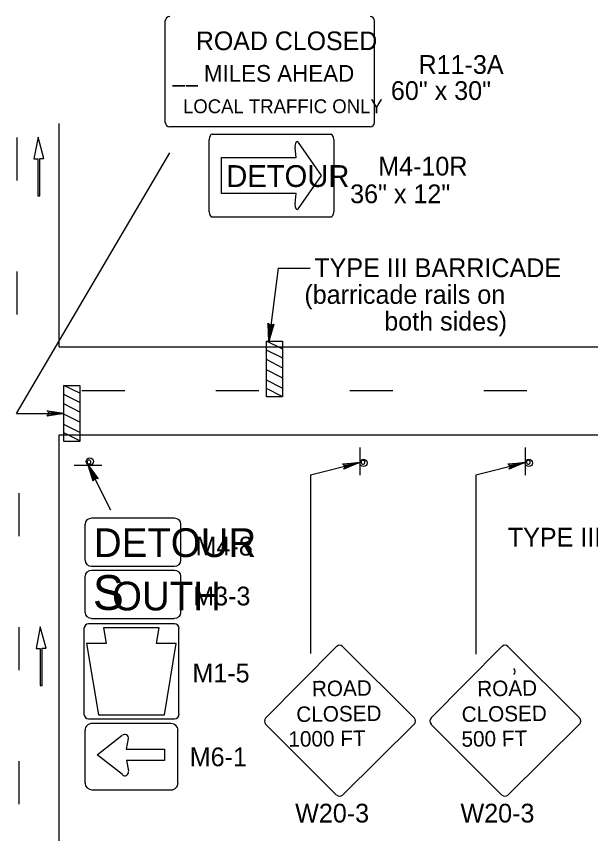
# Model space of a CAD drawing. Extents: x -14145 to -13662, y 30244 to 30661.
# Drawn here: x -13918.48 to -13912.06, y 30274.45 to 30283.6 of the extents above; entities that cross this region are included whole.
import ezdxf

# ---------------------------------------------------------------- set-up
doc = ezdxf.new("R2010")
doc.units = 0
doc.layers.add('1', color=7, linetype='Continuous')
doc.layers.add('2', color=7, linetype='Continuous')

msp = doc.modelspace()

# ---------------------------------------------------------------- linework, layer by layer
at = {"layer": '1'}
for p, q in [((-13916.8152, 30282.4173), (-13916.8152, 30283.5533)), ((-13914.4732, 30282.4173), (-13914.4732, 30283.5533)), ((-13918.0047, 30279.9031), (-13918.0047, 30282.4031)), ((-13914.5242, 30282.3663), (-13916.7642, 30282.3663)), ((-13916.292, 30282.285), (-13914.964, 30282.285)), ((-13918.475, 30282.247), (-13918.475, 30281.767)), ((-13918.239, 30282.252), (-13918.2851, 30282.0081)), ((-13918.1729, 30282.0106), (-13918.239, 30282.252)), ((-13916.324, 30281.417), (-13916.324, 30282.224)), ((-13915.327, 30282.192), (-13915.071, 30281.822)), ((-13914.931, 30282.224), (-13914.931, 30281.417)), ((-13918.4806, 30279.158), (-13916.766, 30282.0764)), ((-13915.35, 30282.023), (-13915.364, 30282.133)), ((-13918.2851, 30282.0081), (-13918.24, 30282.0081)), ((-13918.24, 30282.0081), (-13918.24, 30281.5941)), ((-13918.218, 30281.5941), (-13918.218, 30282.0106)), ((-13918.218, 30282.0106), (-13918.1729, 30282.0106)), ((-13916.185, 30281.619), (-13916.185, 30282.023)), ((-13916.185, 30282.023), (-13915.35, 30282.023)), ((-13915.071, 30281.822), (-13915.327, 30281.451)), ((-13915.35, 30281.619), (-13916.185, 30281.619)), ((-13915.364, 30281.508), (-13915.35, 30281.619)), ((-13918.24, 30281.5941), (-13918.218, 30281.5941)), ((-13914.964, 30281.357), (-13916.292, 30281.357)), ((-13918.475, 30280.747), (-13918.475, 30280.267)), ((-13915.552, 30280.784), (-13915.655, 30279.968)), ((-13915.551, 30280.7834), (-13915.1942, 30280.7834)), ((-13915.506, 30279.88), (-13915.684, 30279.968)), ((-13918.0047, 30279.9031), (-13908.4309, 30279.9031)), ((-13915.506, 30279.779), (-13915.684, 30279.868)), ((-13915.506, 30279.67), (-13915.676, 30279.759)), ((-13915.506, 30279.557), (-13915.684, 30279.646)), ((-13915.506, 30279.44), (-13915.684, 30279.529)), ((-13917.773, 30279.383), (-13917.951, 30279.471)), ((-13915.506, 30279.347), (-13915.684, 30279.436)), ((-13917.773, 30279.282), (-13917.951, 30279.371)), ((-13917.27, 30279.412), (-13917.75, 30279.412)), ((-13915.77, 30279.412), (-13916.25, 30279.412)), ((-13914.27, 30279.412), (-13914.75, 30279.412)), ((-13912.77, 30279.412), (-13913.25, 30279.412)), ((-13917.773, 30279.173), (-13917.943, 30279.262)), ((-13918.482, 30279.158), (-13917.951, 30279.158)), ((-13917.773, 30279.06), (-13917.951, 30279.149)), ((-13917.773, 30278.943), (-13917.951, 30279.032)), ((-13918.0047, 30270.9573), (-13918.0047, 30278.9191)), ((-13918.0047, 30278.9191), (-13908.4083, 30278.9191)), ((-13917.773, 30278.85), (-13917.951, 30278.939)), ((-13914.638, 30278.777), (-13914.638, 30278.465)), ((-13914.638, 30278.777), (-13914.638, 30278.465)), ((-13914.638, 30278.777), (-13914.638, 30278.465)), ((-13914.638, 30278.777), (-13914.638, 30278.465)), ((-13914.638, 30278.777), (-13914.638, 30278.465)), ((-13914.638, 30278.777), (-13914.638, 30278.465)), ((-13912.788, 30278.777), (-13912.788, 30278.465)), ((-13912.788, 30278.777), (-13912.788, 30278.465)), ((-13912.788, 30278.777), (-13912.788, 30278.465)), ((-13912.788, 30278.777), (-13912.788, 30278.465)), ((-13912.788, 30278.777), (-13912.788, 30278.465)), ((-13912.788, 30278.777), (-13912.788, 30278.465)), ((-13915.191, 30278.47), (-13914.644, 30278.61)), ((-13915.191, 30278.47), (-13914.644, 30278.61)), ((-13913.341, 30278.47), (-13912.794, 30278.61)), ((-13913.341, 30278.47), (-13912.794, 30278.61)), ((-13913.341, 30278.47), (-13912.794, 30278.61)), ((-13917.836, 30278.579), (-13917.524, 30278.579)), ((-13917.836, 30278.579), (-13917.524, 30278.579)), ((-13917.836, 30278.579), (-13917.524, 30278.579)), ((-13917.836, 30278.579), (-13917.524, 30278.579)), ((-13917.836, 30278.579), (-13917.524, 30278.579)), ((-13917.836, 30278.579), (-13917.524, 30278.579)), ((-13917.425, 30278.073), (-13917.68, 30278.579)), ((-13915.1901, 30278.4701), (-13915.1901, 30276.4692)), ((-13913.34, 30278.4701), (-13913.34, 30276.4603)), ((-13913.34, 30278.4701), (-13913.34, 30277.8006)), ((-13913.34, 30278.4701), (-13913.34, 30277.8006)), ((-13918.452, 30277.784), (-13918.452, 30278.264)), ((-13916.716, 30277.984), (-13917.642, 30277.984)), ((-13917.716, 30277.918), (-13917.716, 30277.513)), ((-13916.642, 30277.513), (-13916.642, 30277.918)), ((-13917.642, 30277.447), (-13916.716, 30277.447)), ((-13917.716, 30277.334), (-13917.716, 30276.928)), ((-13916.716, 30277.4), (-13917.643, 30277.4)), ((-13916.643, 30276.928), (-13916.643, 30277.334)), ((-13917.643, 30276.863), (-13916.716, 30276.863)), ((-13918.452, 30276.284), (-13918.452, 30276.764)), ((-13918.216, 30276.769), (-13918.2621, 30276.5251)), ((-13918.1499, 30276.5276), (-13918.216, 30276.769)), ((-13916.716, 30276.801), (-13917.674, 30276.801)), ((-13917.728, 30276.748), (-13917.728, 30275.79)), ((-13917.195, 30276.758), (-13917.506, 30276.758)), ((-13917.506, 30276.758), (-13917.476, 30276.58)), ((-13916.885, 30276.758), (-13917.195, 30276.758)), ((-13916.914, 30276.58), (-13916.885, 30276.758)), ((-13916.663, 30275.79), (-13916.663, 30276.748)), ((-13917.476, 30276.58), (-13917.698, 30276.58)), ((-13917.698, 30276.58), (-13917.564, 30275.782)), ((-13916.693, 30276.58), (-13916.914, 30276.58)), ((-13916.826, 30275.782), (-13916.693, 30276.58)), ((-13918.2621, 30276.5251), (-13918.217, 30276.5251)), ((-13918.217, 30276.5251), (-13918.217, 30276.1111)), ((-13918.195, 30276.1111), (-13918.195, 30276.5276)), ((-13918.195, 30276.5276), (-13918.1499, 30276.5276)), ((-13914.898, 30276.549), (-13915.693, 30275.746)), ((-13914.898, 30276.549), (-13915.693, 30275.746)), ((-13914.898, 30276.549), (-13915.693, 30275.746)), ((-13914.028, 30275.746), (-13914.831, 30276.549)), ((-13914.028, 30275.746), (-13914.831, 30276.549)), ((-13914.028, 30275.746), (-13914.831, 30276.549)), ((-13913.048, 30276.549), (-13913.843, 30275.746)), ((-13913.048, 30276.549), (-13913.843, 30275.746)), ((-13913.048, 30276.549), (-13913.843, 30275.746)), ((-13912.178, 30275.746), (-13912.981, 30276.549)), ((-13912.178, 30275.746), (-13912.981, 30276.549)), ((-13912.178, 30275.746), (-13912.981, 30276.549)), ((-13918.217, 30276.1111), (-13918.195, 30276.1111)), ((-13917.564, 30275.782), (-13917.187, 30275.782)), ((-13917.203, 30275.782), (-13916.826, 30275.782)), ((-13917.674, 30275.737), (-13916.716, 30275.737)), ((-13916.754, 30275.685), (-13917.636, 30275.685)), ((-13915.693, 30275.68), (-13914.898, 30274.885)), ((-13915.693, 30275.68), (-13914.898, 30274.885)), ((-13915.693, 30275.68), (-13914.898, 30274.885)), ((-13914.831, 30274.885), (-13914.029, 30275.68)), ((-13914.831, 30274.885), (-13914.029, 30275.68)), ((-13914.831, 30274.885), (-13914.029, 30275.68)), ((-13913.843, 30275.68), (-13913.048, 30274.885)), ((-13913.843, 30275.68), (-13913.048, 30274.885)), ((-13913.843, 30275.68), (-13913.048, 30274.885)), ((-13912.981, 30274.885), (-13912.179, 30275.68)), ((-13912.981, 30274.885), (-13912.179, 30275.68)), ((-13912.981, 30274.885), (-13912.179, 30275.68)), ((-13917.714, 30275.611), (-13917.714, 30275.017)), ((-13916.676, 30275.017), (-13916.676, 30275.611)), ((-13917.576, 30275.335), (-13917.298, 30275.554)), ((-13917.23, 30275.517), (-13917.252, 30275.4)), ((-13917.252, 30275.4), (-13916.824, 30275.4)), ((-13916.824, 30275.4), (-13916.824, 30275.271)), ((-13917.296, 30275.114), (-13917.576, 30275.335)), ((-13918.452, 30274.784), (-13918.452, 30275.264)), ((-13917.25, 30275.271), (-13917.228, 30275.154)), ((-13916.824, 30275.271), (-13917.25, 30275.271)), ((-13917.636, 30274.942), (-13916.754, 30274.942))]:
    msp.add_line(p, q, dxfattribs=at)
for points in [[(-13915.611, 30280.145), (-13915.627, 30280.138), (-13915.655, 30279.968), (-13915.611, 30280.145), (-13915.603, 30280.148), (-13915.655, 30279.968), (-13915.646, 30280.139), (-13915.655, 30280.149), (-13915.655, 30279.968), (-13915.664, 30280.159), (-13915.655, 30280.149)], [(-13915.61, 30280.155), (-13915.626, 30280.148), (-13915.654, 30279.978), (-13915.61, 30280.155), (-13915.602, 30280.158), (-13915.654, 30279.978), (-13915.645, 30280.149), (-13915.654, 30280.159), (-13915.654, 30279.978), (-13915.663, 30280.169), (-13915.654, 30280.159)], [(-13915.61, 30280.155), (-13915.626, 30280.148), (-13915.654, 30279.978), (-13915.61, 30280.155), (-13915.602, 30280.158), (-13915.654, 30279.978), (-13915.645, 30280.149), (-13915.654, 30280.159), (-13915.654, 30279.978), (-13915.663, 30280.169), (-13915.654, 30280.159)], [(-13918.131, 30279.182), (-13918.125, 30279.17), (-13917.951, 30279.158), (-13918.131, 30279.182), (-13918.137, 30279.188), (-13917.951, 30279.158), (-13918.125, 30279.152), (-13918.131, 30279.14), (-13917.951, 30279.158), (-13918.137, 30279.128), (-13918.131, 30279.14)], [(-13914.824, 30278.586), (-13914.812, 30278.574), (-13914.644, 30278.61), (-13914.824, 30278.586), (-13914.83, 30278.592), (-13914.644, 30278.61), (-13914.806, 30278.556), (-13914.812, 30278.544), (-13914.644, 30278.61), (-13914.818, 30278.532), (-13914.812, 30278.544)], [(-13914.824, 30278.586), (-13914.812, 30278.574), (-13914.644, 30278.61), (-13914.824, 30278.586), (-13914.83, 30278.592), (-13914.644, 30278.61), (-13914.806, 30278.556), (-13914.812, 30278.544), (-13914.644, 30278.61), (-13914.818, 30278.532), (-13914.812, 30278.544)], [(-13914.824, 30278.586), (-13914.812, 30278.574), (-13914.644, 30278.61), (-13914.824, 30278.586), (-13914.83, 30278.592), (-13914.644, 30278.61), (-13914.806, 30278.556), (-13914.812, 30278.544), (-13914.644, 30278.61), (-13914.818, 30278.532), (-13914.812, 30278.544)], [(-13912.974, 30278.586), (-13912.962, 30278.574), (-13912.794, 30278.61), (-13912.974, 30278.586), (-13912.98, 30278.592), (-13912.794, 30278.61), (-13912.956, 30278.556), (-13912.962, 30278.544), (-13912.794, 30278.61), (-13912.968, 30278.532), (-13912.962, 30278.544)], [(-13912.974, 30278.586), (-13912.962, 30278.574), (-13912.794, 30278.61), (-13912.974, 30278.586), (-13912.98, 30278.592), (-13912.794, 30278.61), (-13912.956, 30278.556), (-13912.962, 30278.544), (-13912.794, 30278.61), (-13912.968, 30278.532), (-13912.962, 30278.544)], [(-13912.974, 30278.586), (-13912.962, 30278.574), (-13912.794, 30278.61), (-13912.974, 30278.586), (-13912.98, 30278.592), (-13912.794, 30278.61), (-13912.956, 30278.556), (-13912.962, 30278.544), (-13912.794, 30278.61), (-13912.968, 30278.532), (-13912.962, 30278.544)], [(-13917.618, 30278.408), (-13917.609, 30278.423), (-13917.68, 30278.579), (-13917.618, 30278.408), (-13917.623, 30278.401), (-13917.68, 30278.579), (-13917.593, 30278.432), (-13917.58, 30278.429), (-13917.68, 30278.579), (-13917.567, 30278.426), (-13917.58, 30278.429)], [(-13917.618, 30278.408), (-13917.609, 30278.423), (-13917.68, 30278.579), (-13917.618, 30278.408), (-13917.623, 30278.401), (-13917.68, 30278.579), (-13917.593, 30278.432), (-13917.58, 30278.429), (-13917.68, 30278.579), (-13917.567, 30278.426), (-13917.58, 30278.429)], [(-13917.618, 30278.408), (-13917.609, 30278.423), (-13917.68, 30278.579), (-13917.618, 30278.408), (-13917.623, 30278.401), (-13917.68, 30278.579), (-13917.593, 30278.432), (-13917.58, 30278.429), (-13917.68, 30278.579), (-13917.567, 30278.426), (-13917.58, 30278.429)]]:
    msp.add_lwpolyline(points, dxfattribs=at)
for points in [[(-13915.6828, 30279.9681), (-13915.5048, 30279.9681), (-13915.5048, 30279.3421), (-13915.6828, 30279.3421)], [(-13917.9499, 30279.471), (-13917.7719, 30279.471), (-13917.7719, 30278.845), (-13917.9499, 30278.845)]]:
    msp.add_lwpolyline(points, close=True, dxfattribs=at)
for centre in [(-13917.6611, 30278.6197), (-13917.6611, 30278.6197), (-13917.6611, 30278.6197), (-13914.597, 30278.6035), (-13914.597, 30278.6035), (-13914.597, 30278.6035), (-13912.747, 30278.6035), (-13912.747, 30278.6035), (-13912.747, 30278.6035)]:
    msp.add_circle(centre, 0.0408, dxfattribs=at)
for centre, radius, start, end in [((-13916.7642, 30283.5533), 0.051, 90, 180), ((-13914.5242, 30283.5533), 0.051, 0, 90), ((-13916.7642, 30282.4173), 0.051, 180, 270), ((-13914.5242, 30282.4173), 0.051, 270, 0), ((-13917.669, 30278.6145), 0.0214, 279.52098, 274.25011), ((-13917.669, 30278.6145), 0.0214, 279.52098, 274.25011), ((-13917.669, 30278.6145), 0.0214, 279.52098, 274.25011), ((-13914.6022, 30278.6114), 0.0214, 189.52098, 184.25011), ((-13914.6022, 30278.6114), 0.0214, 189.52098, 184.25011), ((-13914.6022, 30278.6114), 0.0214, 189.52098, 184.25011), ((-13912.7522, 30278.6114), 0.0214, 189.52098, 184.25011), ((-13912.7522, 30278.6114), 0.0214, 189.52098, 184.25011), ((-13912.7522, 30278.6114), 0.0214, 189.52098, 184.25011), ((-13917.6722, 30276.7488), 0.0532, 90, 180), ((-13916.7141, 30276.7488), 0.0532, 0, 90), ((-13914.8644, 30276.5154), 0.0465, 45, 135), ((-13914.8644, 30276.5154), 0.0465, 45, 135), ((-13914.8644, 30276.5154), 0.0465, 45, 135), ((-13913.0142, 30276.5154), 0.0465, 45, 135), ((-13913.0142, 30276.5154), 0.0465, 45, 135), ((-13913.0142, 30276.5154), 0.0465, 45, 135), ((-13912.9464, 30276.2677), 0.0465, 315, 45), ((-13917.6722, 30275.7906), 0.0532, 180, 270), ((-13916.7141, 30275.7906), 0.0532, 270, 0), ((-13915.6594, 30275.7129), 0.0465, 135, 225), ((-13915.6594, 30275.7129), 0.0465, 135, 225), ((-13915.6594, 30275.7129), 0.0465, 135, 225), ((-13914.0613, 30275.7124), 0.0465, 315, 45), ((-13914.0613, 30275.7124), 0.0465, 315, 45), ((-13914.0613, 30275.7124), 0.0465, 315, 45), ((-13913.8092, 30275.7129), 0.0465, 135, 225), ((-13913.8092, 30275.7129), 0.0465, 135, 225), ((-13913.8092, 30275.7129), 0.0465, 135, 225), ((-13912.2112, 30275.7123), 0.0465, 315, 45), ((-13917.2694, 30275.5218), 0.0414, 349.47534, 130.14086), ((-13917.2673, 30275.1413), 0.0414, 227.84575, 11.75238), ((-13914.8644, 30274.9174), 0.0465, 225, 315), ((-13914.8644, 30274.9174), 0.0465, 225, 315), ((-13914.8644, 30274.9174), 0.0465, 225, 315), ((-13913.0142, 30274.9173), 0.0465, 225, 315), ((-13913.0142, 30274.9173), 0.0465, 225, 315), ((-13913.0142, 30274.9173), 0.0465, 225, 315)]:
    msp.add_arc(centre, radius, start, end, dxfattribs=at)
for centre, major_axis, ratio, start_param, end_param in [((-13916.2912, 30282.2243), (0, -0.0602), 0.545182, 3.141593, 4.712389), ((-13914.9637, 30282.2243), (0, 0.0602), 0.545182, 4.712389, 6.283185), ((-13915.3404, 30282.1486), (0, -0.0524), 0.4667, 2.525615, 5.00089), ((-13915.3404, 30281.4935), (0, -0.0524), 0.4667, 4.423888, 6.899163), ((-13916.2912, 30281.4167), (0, -0.0602), 0.545182, 4.712389, 6.283185), ((-13914.9637, 30281.4167), (0, 0.0602), 0.545182, 3.141593, 4.712389), ((-13917.6398, 30277.9185), (-0.0734, 0), 0.893242, 4.712389, 6.283185), ((-13916.7132, 30277.9185), (0.0734, 0), 0.893242, 0, 1.570796), ((-13917.6398, 30277.513), (-0.0734, 0), 0.893242, 0, 1.570796), ((-13916.7132, 30277.513), (0.0734, 0), 0.893242, 4.712389, 6.283185), ((-13917.6404, 30277.3347), (-0.0734, 0), 0.893242, 4.712389, 6.283185), ((-13916.7138, 30277.3347), (0.0734, 0), 0.893242, 0, 1.570796), ((-13917.6404, 30276.9292), (-0.0734, 0), 0.893242, 0, 1.570796), ((-13916.7138, 30276.9292), (0.0734, 0), 0.893242, 4.712389, 6.283185), ((-13917.6338, 30275.6113), (0.0789, 0), 0.941916, 1.570796, 3.141593), ((-13916.7519, 30275.6113), (-0.0789, 0), 0.941916, 3.141593, 4.712389), ((-13917.6338, 30275.0173), (0.0789, 0), 0.941916, 3.141593, 4.712389), ((-13916.7519, 30275.0173), (-0.0789, 0), 0.941916, 1.570796, 3.141593)]:
    msp.add_ellipse(centre, major_axis=major_axis, ratio=ratio, start_param=start_param, end_param=end_param, dxfattribs=at)

# ---------------------------------------------------------------- texts
for s, height, p in [('ROAD CLOSED', 0.208494, (-13916.473, 30283.226)), ('__ MILES AHEAD', 0.18711, (-13916.7312, 30282.872)), ('LOCAL TRAFFIC ONLY', 0.154998, (-13916.617, 30282.52)), ('DETOUR', 0.24397, (-13916.133, 30281.694)), ('DETOUR', 0.3216, (-13917.614, 30277.55)), ('S', 0.3891, (-13917.626, 30276.958)), ('OUTH', 0.3216, (-13917.411, 30276.952))]:
    msp.add_text(s, height=height, dxfattribs=at).set_placement(p)
for s, height, rotation, p in [('ROAD', 0.17347, 0.75664, (-13915.174, 30275.989)), ('ROAD', 0.17347, 0.75664, (-13913.324, 30275.989)), ('CLOSED', 0.17325, 0.75884, (-13915.348, 30275.702)), ('CLOSED', 0.17325, 0.75884, (-13913.498, 30275.702)), ('1000 FT', 0.17347, 0.74807, (-13915.437, 30275.424)), ('500 FT', 0.17347, 0.74807, (-13913.5, 30275.425))]:
    msp.add_text(s, height=height, rotation=rotation, dxfattribs=at).set_placement(p)
at = {"layer": '2'}
for s, p in [('R11-3A', (-13913.982, 30282.96)), ('60" x 30"', (-13914.291, 30282.668)), ('M4-10R', (-13914.433, 30281.822)), ('36" x 12"', (-13914.747, 30281.512)), ('TYPE III BARRICADE', (-13915.148, 30280.684)), ('(barricade rails on', (-13915.259, 30280.385)), ('both sides)', (-13914.365, 30280.086)), ('TYPE III BARRICADE', (-13912.983, 30277.667)), ('M4-8', (-13916.476, 30277.567)), ('M3-3', (-13916.503, 30277.008)), ('M1-5', (-13916.512, 30276.146)), ('M6-1', (-13916.542, 30275.207)), ('W20-3', (-13915.362, 30274.577)), ('W20-3', (-13913.512, 30274.577))]:
    msp.add_text(s, height=0.21, dxfattribs=at).set_placement(p)

doc.saveas('drawing.dxf')
